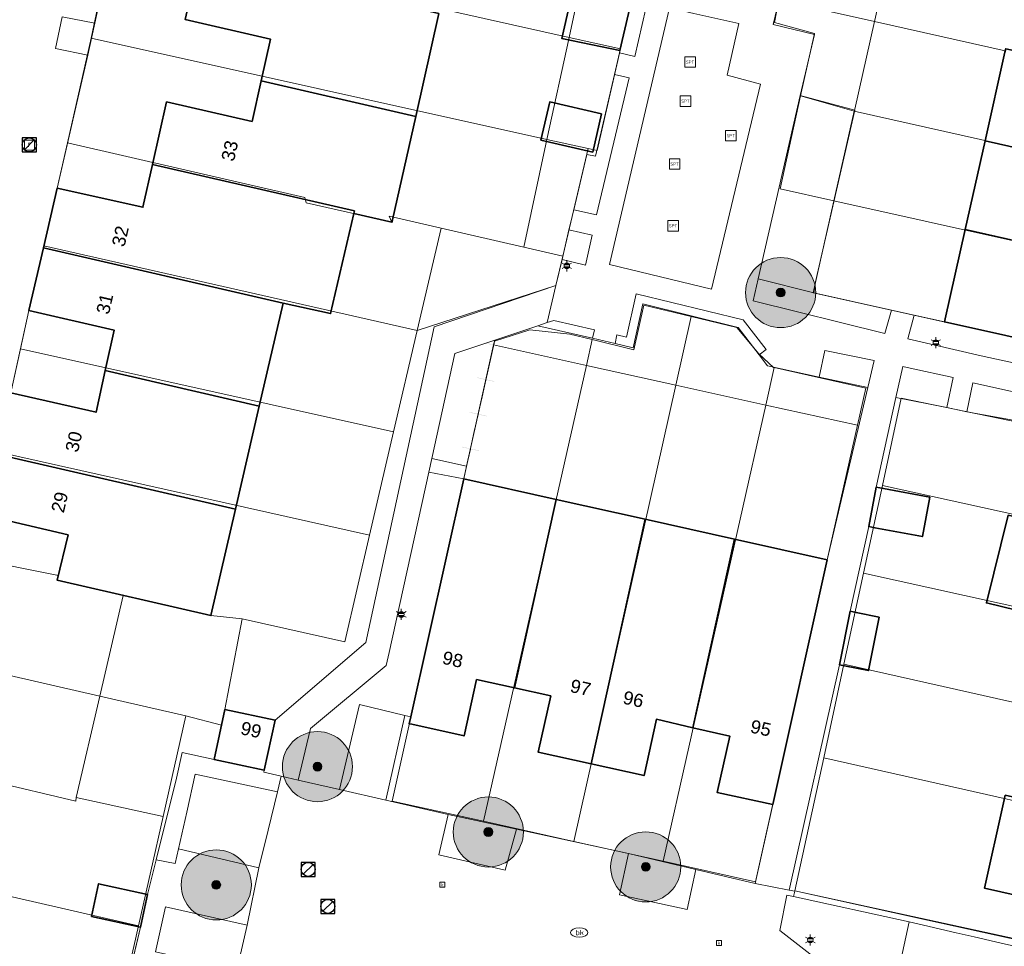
# Model space of a CAD drawing. Header units: metres. Extents: x 163628 to 167676, y 402708 to 405373.
# Tile 286 of 656: x 166472 to 166528, y 404222 to 404275. Entities that reach past the tile are written whole.
import ezdxf
from ezdxf.enums import TextEntityAlignment as Align

# ---------------------------------------------------------------- set-up
doc = ezdxf.new("R2010")
doc.units = ezdxf.units.M
doc.layers.get('0').update_dxf_attribs({"lineweight": 25})
for name, color, linetype, lineweight in [('X-CA190022.004-UO-BGT_Ondergrond$0$GE_107_Schutting_Grens_GEM', 253, 'Continuous', 9), ('X-CA190022.004-UO-BGT_Ondergrond$0$GE_201_SHDHek_Lijn_GEM', 253, 'X-CA190022.004-UO-BGT_Ondergrond$0$Hekwerk', 9), ('X-CA190022.004-UO-BGT_Ondergrond$0$GE_202_SHDMuur30cm_Lijn_GEM', 253, 'Continuous', 9), ('X-CA190022.004-UO-BGT_Ondergrond$0$GE_317_WGDVoetpad_Vlak_GEM', 253, 'Continuous', 9), ('X-CA190022.004-UO-BGT_Ondergrond$0$GE_320_WGDParkeervlak_Vlak_GEM', 253, 'Continuous', 9), ('X-CA190022.004-UO-BGT_Ondergrond$0$GE_323_WGDWoonerf_Vlak_GEM', 253, 'Continuous', 9), ('X-CA190022.004-UO-BGT_Ondergrond$0$GE_366_OWGBerm_groenvoorziening_Vlak_GEM', 253, 'Continuous', 9), ('X-CA190022.004-UO-BGT_Ondergrond$0$GE_401_OTDErf_Vlak_GEM', 253, 'Continuous', 9), ('X-CA190022.004-UO-BGT_Ondergrond$0$GE_413_OTDOpenverharding_tegels_Vlak_GEM', 253, 'Continuous', 9), ('X-CA190022.004-UO-BGT_Ondergrond$0$GE_4502_GBKN_Huisnummer_Lijn_GEM', 7, 'Continuous', 9), ('X-CA190022.004-UO-BGT_Ondergrond$0$GE_477_BTDGroenvoorziening_Vlak_GEM', 253, 'Continuous', 9), ('X-CA190022.004-UO-BGT_Ondergrond$0$GE_482_BTDGroenvoorziening_heesters_Vlak_GEM', 253, 'Continuous', 9), ('X-CA190022.004-UO-BGT_Ondergrond$0$GE_483_BTDGroenvoorziening_bodembedekkers_GEM', 253, 'Continuous', 9), ('X-CA190022.004-UO-BGT_Ondergrond$0$GE_490_WGIBoomspiegel_Inrichtend_Vlak_GEM', 253, 'Continuous', 9), ('X-CA190022.004-UO-BGT_Ondergrond$0$GE_491_VGOHaag_Inrichtend_Vlak_GEM', 253, 'Continuous', 9), ('X-CA190022.004-UO-BGT_Ondergrond$0$GE_601_PNDgrondvlakpand_Vlak_MV_GEM', 34, 'Continuous', 35), ('X-CA190022.004-UO-BGT_Ondergrond$0$GE_861_PALLichtmast_Punt_GEM', 253, 'Continuous', 9), ('X-CA190022.004-UO-BGT_Ondergrond$0$GE_882_PutBrandkraan_Punt_GEM', 253, 'Continuous', 9), ('X-CA190022.004-UO-BGT_Ondergrond$0$GE_885_PutInspectieofRioolput_Punt_GEM', 253, 'Continuous', 9), ('X-CA190022.004-UO-BGT_Ondergrond$0$GE_886_PutKolk_Punt_GEM', 253, 'Continuous', 9), ('X-CA190022.004-UO-BGT_Ondergrond$0$GE_928_STMSpeelvoorziening_Punt_GEM', 253, 'Continuous', 9), ('X-CA190022.004-UO-BGT_Ondergrond$0$N-WE-IE-MEUBILAIR_WEGMEUBILAIR_SPEELTOESTEL-S', 253, 'Continuous', 9), ('X-CA190022.004-UO-BGT_Ondergrond$0$N-WE-RI-PUT_INSPECTIE-S', 253, 'Continuous', 9), ('X-CA190022.004-UO-DWM_Beplanting$0$B-WE-GR-BOOM-S AFKOMSTIG UIT BGT', 252, 'Continuous', 0), ('X-CA190022.004-UO-KAD_Percelen$0$B-WE-KG-GRENS_PERCEEL-GV', 150, 'Continuous', 9), ('X-CA190022.004-UO-WHM_Riolering gemeente_NLCS$0$B-WE-RI-PUT-S', 214, 'Continuous', 15)]:
    doc.layers.add(name, color=color, linetype=linetype, lineweight=lineweight)
doc.layers.add('X-CA190022.004-UO-DWM_Beplanting$0$N-GV-GR-GRAS-A-200', color=7, linetype='Continuous')
doc.styles.add('X-CA190022.004-UO-BGT_Ondergrond$0$BGT_NAR', font='arial.ttf', dxfattribs={"height": 1})
doc.styles.add('X-CA190022.004-UO-BGT_Ondergrond$0$NLCS-ISO', font='NLCS-ISO.ttf')
doc.linetypes.add('X-CA190022.004-UO-BGT_Ondergrond$0$Hekwerk', pattern='A,5,-1.5,[2,dgnlstyle-Veghel.shx,S=0.007937,R=0,X=0,Y=0],-1.5', length=8)

# ---------------------------------------------------------------- blocks, each defined once
blk = doc.blocks.new('X-CA190022.004-UO-BGT_Ondergrond$0$SRI-KOLK-SO')
at = {"color": 0, "linetype": 'ByBlock', "lineweight": 18}
blk.add_lwpolyline([(-1.125, -1.125), (1.125, -1.125), (1.125, 1.125), (-1.125, 1.125)], close=True, dxfattribs=at)
at = {"color": 0, "linetype": 'ByBlock', "lineweight": 18, "style": 'X-CA190022.004-UO-BGT_Ondergrond$0$NLCS-ISO'}
blk.add_text('k', height=1.5, dxfattribs=at).set_placement((0, 0), align=Align.MIDDLE_CENTER)
blk = doc.blocks.new('X-CA190022.004-UO-BGT_Ondergrond$0$IMGEOKolk')
at = {"xscale": 5, "yscale": 5, "zscale": 5}
blk.add_blockref('X-CA190022.004-UO-BGT_Ondergrond$0$SRI-KOLK-SO', (0, 0), dxfattribs=at)
blk = doc.blocks.new('X-CA190022.004-UO-BGT_Ondergrond$0$N-SIE-WEG_LICHTMAST-SO')
h = blk.add_hatch(color=256)
h.paths.add_polyline_path([(1.16, 0.5, 0.658505), (-1.16, 0.5)])
h.paths.add_polyline_path([(-1.16, -0.5, 0.658505), (1.16, -0.5)])
at = {"flags": 128}
for points in [[(-2.19, 1.27), (-1.1, 0.63)], [(-1.16, 0.5), (1.16, 0.5)], [(0, 1.27), (0, 2.53)], [(1.1, 0.63), (2.19, 1.27)], [(-2.19, -1.27), (-1.1, -0.63)], [(-1.16, -0.5), (1.16, -0.5)], [(0, -1.27), (0, -2.53)], [(2.19, -1.27), (1.1, -0.63)]]:
    blk.add_lwpolyline(points, dxfattribs=at)
at = {"ltscale": 0.5}
blk.add_circle((0, 0), 1.27, dxfattribs=at)
at = {"style": 'X-CA190022.004-UO-BGT_Ondergrond$0$NLCS-ISO'}
blk.add_attdef('TYPE', text='', height=1.8, dxfattribs=at).set_placement((0, 2.53), align=Align.BOTTOM_CENTER)
blk = doc.blocks.new('X-CA190022.004-UO-BGT_Ondergrond$0$IMGEOLichtmastpaal')
at = {"xscale": 5, "yscale": 5, "zscale": 5}
blk.add_blockref('X-CA190022.004-UO-BGT_Ondergrond$0$N-SIE-WEG_LICHTMAST-SO', (0, 6.4), dxfattribs=at)
blk = doc.blocks.new('X-CA190022.004-UO-BGT_Ondergrond$0$SRI-PUT_INSPECTIEPUT_RIOOLPUT-SO')
at = {"color": 0, "linetype": 'ByBlock', "lineweight": 18}
blk.add_lwpolyline([(-1.12, -1.12), (1.12, -1.12), (1.12, 1.12), (-1.12, 1.12)], close=True, dxfattribs=at)
at = {"color": 0, "linetype": 'ByBlock', "lineweight": 18, "style": 'X-CA190022.004-UO-BGT_Ondergrond$0$NLCS-ISO'}
blk.add_text('r', height=1.5, dxfattribs=at).set_placement((0, 0.28), align=Align.MIDDLE_CENTER)
blk = doc.blocks.new('X-CA190022.004-UO-BGT_Ondergrond$0$IMGEOInspectierioolput')
at = {"layer": 'X-CA190022.004-UO-BGT_Ondergrond$0$N-WE-RI-PUT_INSPECTIE-S', "xscale": 10, "yscale": 10, "zscale": 10}
blk.add_blockref('X-CA190022.004-UO-BGT_Ondergrond$0$SRI-PUT_INSPECTIEPUT_RIOOLPUT-SO', (0, 0), dxfattribs=at)
blk = doc.blocks.new('X-CA190022.004-UO-BGT_Ondergrond$0$SKL-WATER_BRANDKRAAN_BRANDPUT-SO')
at = {"color": 0, "linetype": 'ByBlock', "lineweight": 18}
blk.add_ellipse((0, 0), major_axis=(2.5, 0), ratio=0.54, dxfattribs=at)
at = {"color": 0, "linetype": 'ByBlock', "lineweight": 18, "style": 'X-CA190022.004-UO-BGT_Ondergrond$0$NLCS-ISO'}
blk.add_text('bk', height=1.5, dxfattribs=at).set_placement((0.16, 0), align=Align.MIDDLE_CENTER)
blk = doc.blocks.new('X-CA190022.004-UO-BGT_Ondergrond$0$IMGEOBrandkraanput')
at = {"xscale": 5, "yscale": 5, "zscale": 5}
blk.add_blockref('X-CA190022.004-UO-BGT_Ondergrond$0$SKL-WATER_BRANDKRAAN_BRANDPUT-SO', (0, 0), dxfattribs=at)
blk = doc.blocks.new('X-CA190022.004-UO-BGT_Ondergrond$0$SIE-WEG_SPEELTOESTEL-SO')
at = {"flags": 128}
blk.add_lwpolyline([(-0.75, -0.75), (0.75, -0.75), (0.75, 0.75), (-0.75, 0.75)], close=True, dxfattribs=at)
at = {"style": 'X-CA190022.004-UO-BGT_Ondergrond$0$NLCS-ISO'}
blk.add_text('SPT', height=0.45, dxfattribs=at).set_placement((0, 0), align=Align.MIDDLE_CENTER)
blk = doc.blocks.new('X-CA190022.004-UO-BGT_Ondergrond$0$IMGEOSpeelvoorziening')
at = {"layer": 'X-CA190022.004-UO-BGT_Ondergrond$0$N-WE-IE-MEUBILAIR_WEGMEUBILAIR_SPEELTOESTEL-S', "xscale": 20, "yscale": 20, "zscale": 20}
blk.add_blockref('X-CA190022.004-UO-BGT_Ondergrond$0$SIE-WEG_SPEELTOESTEL-SO', (0, 0), dxfattribs=at)
blk = doc.blocks.new('X-CA190022.004-UO-WHM_Riolering gemeente_NLCS$0$B-SRI-PUT_BETON-SO')
blk.add_line((-1.41, -1.41), (1.41, 1.41))
at = {"lineweight": -3, "flags": 128}
blk.add_lwpolyline([(2, -2), (2, 2), (-2, 2), (-2, -2)], close=True, dxfattribs=at)
at = {"lineweight": -3}
blk.add_circle((0, 0), 2, dxfattribs=at)
blk = doc.blocks.new('X-CA190022.004-UO-DWM_Beplanting$0$SGR-BOOM_01-SO')
at = {"linetype": 'ByBlock', "lineweight": 18}
h = blk.add_hatch(color=0, dxfattribs=at)
h.dxf.hatch_style = 1
edge = h.paths.add_edge_path()
edge.add_arc((0, 0), 0.25, 0, 360)
at = {"color": 0, "linetype": 'ByBlock', "lineweight": 18}
for radius in [2, 0.25]:
    blk.add_circle((0, 0), radius, dxfattribs=at)
blk = doc.blocks.new('X-CA190022.004-UO-DWM_Beplanting$0$IMGEOBoom')
at = {"transparency": 33554457}
h = blk.add_hatch(color=256, dxfattribs=at)
h.dxf.hatch_style = 1
edge = h.paths.add_edge_path()
edge.add_arc((0, 0), 100, 0, 360)
edge = h.paths.add_edge_path(flags=17)
edge.add_arc((0, 0), 12.5, 0, 360)
h = blk.add_hatch()
h.set_pattern_fill('ANGLE', color=256)
h.set_pattern_definition([(0, (0, 0), (0, 6.985), [5.08, -1.905]), (90, (0, 0), (-6.985, 4e-16), [5.08, -1.905])])
edge = h.paths.add_edge_path(flags=17)
edge.add_arc((0, 0), 12.5, 0, 360)
at = {"layer": 'X-CA190022.004-UO-DWM_Beplanting$0$N-GV-GR-GRAS-A-200'}
h = blk.add_hatch(color=256, dxfattribs=at)
h.dxf.hatch_style = 1
edge = h.paths.add_edge_path(flags=17)
edge.add_arc((0, 0), 12.5, 0, 360)
at = {"xscale": 50, "yscale": 50, "zscale": 50}
blk.add_blockref('X-CA190022.004-UO-DWM_Beplanting$0$SGR-BOOM_01-SO', (0, 0), dxfattribs=at)

msp = doc.modelspace()

# ---------------------------------------------------------------- linework, layer by layer
at = {"layer": 'X-CA190022.004-UO-BGT_Ondergrond$0$GE_107_Schutting_Grens_GEM'}
for p, q in [((166499.122, 404255.148), (166499.34, 404256.124)), ((166499.345, 404256.148), (166499.403, 404256.409)), ((166498.905, 404254.172), (166499.122, 404255.148)), ((166498.682, 404253.171), (166498.899, 404254.147)), ((166498.465, 404252.195), (166498.682, 404253.171)), ((166498.242, 404251.195), (166498.459, 404252.171)), ((166498.025, 404250.219), (166498.242, 404251.195)), ((166497.802, 404249.218), (166498.019, 404250.194)), ((166497.64, 404248.49), (166497.802, 404249.218))]:
    msp.add_line(p, q, dxfattribs=at)
for points in [[(166498.851, 404256.233), (166498.857, 404256.257), (166499.828, 404256.015), (166499.833, 404256.04)], [(166498.411, 404254.256), (166498.417, 404254.28), (166499.388, 404254.039), (166499.393, 404254.063)]]:
    msp.add_solid(points, dxfattribs=at)
at = {"layer": 'X-CA190022.004-UO-BGT_Ondergrond$0$GE_107_Schutting_Grens_GEM', "extrusion": (0, 0, -1)}
for points in [[(-166497.971, 404252.279), (-166497.977, 404252.304), (-166498.947, 404252.062), (-166498.953, 404252.086)], [(-166497.531, 404250.303), (-166497.537, 404250.327), (-166498.507, 404250.085), (-166498.513, 404250.11)]]:
    msp.add_solid(points, dxfattribs=at)
at = {"layer": 'X-CA190022.004-UO-BGT_Ondergrond$0$GE_201_SHDHek_Lijn_GEM'}
for p, q in [((166516.076, 404277.622), (166515.28, 404274.43)), ((166515.28, 404274.43), (166517.65, 404273.86)), ((166517.65, 404273.86), (166516.834, 404270.362)), ((166519.94, 404269.536), (166516.834, 404270.362)), ((166517.691, 404259.732), (166519.94, 404269.536)), ((166507.86, 404258.49), (166507.31, 404255.98)), ((166513.28, 404257.14), (166507.86, 404258.49)), ((166504.979, 404256.515), (166501.86, 404257.23)), ((166514.49, 404255.565), (166513.28, 404257.14)), ((166506.266, 404256.22), (166504.979, 404256.515)), ((166507.31, 404255.98), (166506.266, 404256.22)), ((166514.97, 404254.94), (166514.49, 404255.565)), ((166517.904, 404254.305), (166514.97, 404254.94)), ((166520.681, 404253.705), (166517.904, 404254.305))]:
    msp.add_line(p, q, dxfattribs=at)
at = {"layer": 'X-CA190022.004-UO-BGT_Ondergrond$0$GE_202_SHDMuur30cm_Lijn_GEM'}
for p, q in [((166506.233, 404271.564), (166506.519, 404272.806)), ((166506.519, 404272.806), (166506.549, 404272.938)), ((166505.16, 404266.9), (166506.233, 404271.564)), ((166503.911, 404263.853), (166504.65, 404267.01)), ((166504.65, 404267.01), (166505.16, 404266.9)), ((166503.641, 404262.698), (166503.911, 404263.853)), ((166503.248, 404261.018), (166503.641, 404262.698)), ((166502.9, 404259.53), (166503.248, 404261.018)), ((166495.945, 404257.174), (166502.899, 404259.53)), ((166502.899, 404259.53), (166502.9, 404259.53)), ((166517.597, 404259.109), (166517.691, 404259.732)), ((166522.036, 404258.121), (166517.597, 404259.109)), ((166523.336, 404257.832), (166522.036, 404258.121)), ((166481.587, 404232.873), (166481.258, 404231.409)), ((166483.4, 404232.48), (166481.587, 404232.873)), ((166481.258, 404231.409), (166480.103, 404226.76)), ((166480.103, 404226.76), (166479.61, 404224.777)), ((166477.501, 404215.71), (166479.202, 404222.908))]:
    msp.add_line(p, q, dxfattribs=at)
at = {"layer": 'X-CA190022.004-UO-BGT_Ondergrond$0$GE_317_WGDVoetpad_Vlak_GEM', "flags": 128}
msp.add_lwpolyline([(166487.234, 404231.522), (166487.015, 404230.627), (166482.326, 404231.638), (166481.844, 404229.478), (166481.376, 404227.382), (166481.178, 404226.547), (166480.103, 404226.76), (166481.258, 404231.409), (166481.587, 404232.873), (166483.4, 404232.48), (166486.26, 404231.86), (166486.236, 404231.758), (166487.234, 404231.522)], dxfattribs=at)
at = {"layer": 'X-CA190022.004-UO-BGT_Ondergrond$0$GE_320_WGDParkeervlak_Vlak_GEM', "flags": 128}
for points in [[(166494.278, 404234.997), (166493.189, 404230.153), (166490.561, 404230.757), (166491.695, 404235.61), (166494.278, 404234.997)], [(166487.015, 404230.627), (166486.481, 404228.443), (166485.956, 404226.295), (166481.376, 404227.382), (166481.844, 404229.478), (166482.326, 404231.638), (166487.015, 404230.627)], [(166485.278, 404223.031), (166484.696, 404220.458), (166480.061, 404221.493), (166480.636, 404224.067), (166485.278, 404223.031)], [(166530.646, 404221.459), (166529.626, 404216.704), (166527.185, 404217.241), (166525.693, 404217.569), (166524.623, 404217.804), (166522.473, 404218.277), (166521.989, 404218.392), (166523.049, 404223.206), (166523.535, 404223.099), (166525.728, 404222.593), (166526.749, 404222.358), (166528.283, 404222.004), (166530.646, 404221.459)]]:
    msp.add_lwpolyline(points, dxfattribs=at)
at = {"layer": 'X-CA190022.004-UO-BGT_Ondergrond$0$GE_323_WGDWoonerf_Vlak_GEM', "flags": 128}
for points in [[(166478.97, 404285.46), (166476.604, 404274.503), (166474.744, 404274.855), (166474.365, 404273.052), (166476.205, 404272.666), (166474.45, 404265.08), (166473.666, 404261.68), (166472.84, 404258.1), (166471.81, 404253.41)], [(166484.696, 404220.458), (166485.278, 404223.031), (166485.956, 404226.295), (166486.481, 404228.443), (166487.015, 404230.627), (166487.234, 404231.522), (166488.2, 404231.3), (166490.561, 404230.757), (166493.189, 404230.153), (166496.753, 404229.334), (166496.223, 404227.03), (166500.007, 404226.169), (166500.655, 404228.498), (166507.027, 404227.106), (166506.513, 404224.753), (166510.375, 404223.909), (166510.88, 404226.208), (166514.259, 404225.4), (166516.198, 404225.024), (166516.521, 404224.962), (166516.454, 404224.658), (166516.068, 404224.743), (166515.67, 404222.722), (166520.89, 404218.652)]]:
    msp.add_lwpolyline(points, dxfattribs=at)
at = {"layer": 'X-CA190022.004-UO-BGT_Ondergrond$0$GE_366_OWGBerm_groenvoorziening_Vlak_GEM', "flags": 128}
for points in [[(166499.403, 404256.409), (166497.802, 404249.218), (166495.811, 404249.65), (166497.13, 404255.65), (166499.403, 404256.409)], [(166497.64, 404248.49), (166494.618, 404234.916), (166494.278, 404234.997), (166491.695, 404235.61), (166490.561, 404230.757), (166488.2, 404231.3), (166488.901, 404234.239), (166493.217, 404237.85), (166493.38, 404238.59), (166495.642, 404248.88), (166497.64, 404248.49)], [(166500.655, 404228.498), (166500.007, 404226.169), (166496.223, 404227.03), (166496.753, 404229.334), (166500.655, 404228.498)], [(166480.061, 404221.493), (166484.696, 404220.458), (166484.274, 404218.641), (166479.238, 404215.311), (166477.501, 404215.71), (166479.202, 404222.908), (166479.61, 404224.777), (166480.103, 404226.76), (166481.178, 404226.547), (166481.376, 404227.382), (166485.956, 404226.295), (166485.278, 404223.031), (166480.636, 404224.067), (166480.061, 404221.493)], [(166510.88, 404226.208), (166510.375, 404223.909), (166506.513, 404224.753), (166507.027, 404227.106), (166510.88, 404226.208)], [(166523.049, 404223.206), (166521.989, 404218.392), (166520.89, 404218.652), (166515.67, 404222.722), (166516.068, 404224.743), (166516.454, 404224.658), (166523.049, 404223.206)]]:
    msp.add_lwpolyline(points, dxfattribs=at)
at = {"layer": 'X-CA190022.004-UO-BGT_Ondergrond$0$GE_401_OTDErf_Vlak_GEM', "flags": 128}
for points in [[(166528.505, 404272.839), (166527.37, 404267.783), (166526.235, 404262.727), (166525.089, 404257.623), (166525.05, 404257.45), (166523.336, 404257.832), (166522.036, 404258.121), (166517.597, 404259.109), (166517.691, 404259.732), (166519.94, 404269.536), (166516.834, 404270.362), (166517.65, 404273.86), (166515.28, 404274.43), (166516.076, 404277.622), (166516.081, 404277.642), (166514.63, 404277.996), (166514.869, 404278.98), (166518.337, 404293.465), (166518.69, 404294.94), (166523.56, 404293.83), (166524.013, 404293.727), (166529.098, 404292.568)], [(166481.75, 404274.71), (166486.61, 404273.59), (166486.082, 404271.203), (166485.57, 404268.89), (166480.69, 404270.01), (166479.889, 404266.438), (166479.34, 404263.99), (166474.45, 404265.08), (166476.205, 404272.666), (166476.604, 404274.503), (166478.97, 404285.46), (166483.043, 404284.54), (166488.81, 404283.17), (166488.23, 404280.59), (166483.35, 404281.69), (166482.553, 404278.211), (166481.75, 404274.71)], [(166504.605, 404279.644), (166503.236, 404273.617), (166506.549, 404272.938), (166506.519, 404272.806), (166506.233, 404271.564), (166505.16, 404266.9), (166504.65, 404267.01), (166503.911, 404263.853), (166503.641, 404262.698), (166503.248, 404261.018), (166502.9, 404259.53), (166502.899, 404259.53), (166495.945, 404257.174), (166492.063, 404239.156), (166486.89, 404234.72), (166484.02, 404235.34)], [(166470.19, 404246.44), (166475.07, 404245.29), (166474.46, 404242.71), (166483.22, 404240.69), (166484.621, 404246.766), (166485.977, 404252.647), (166487.333, 404258.527), (166490.04, 404257.929), (166491.363, 404263.63), (166493.54, 404263.14), (166493.572, 404263.282), (166494.898, 404269.17), (166496.225, 404275.058)], [(166502.544, 404270.005), (166505.5, 404269.323), (166504.997, 404267.142), (166502.041, 404267.824), (166502.544, 404270.005)], [(166520.681, 404253.705), (166518.37, 404243.88), (166513.075, 404245.057), (166507.99, 404246.188), (166502.905, 404247.319), (166497.64, 404248.49), (166497.802, 404249.218), (166499.403, 404256.409), (166501.86, 404257.23), (166504.979, 404256.515), (166506.266, 404256.22), (166507.31, 404255.98), (166507.86, 404258.49), (166513.28, 404257.14), (166514.49, 404255.565), (166514.97, 404254.94), (166517.904, 404254.305), (166520.681, 404253.705)], [(166477.7, 404256.98), (166477.193, 404254.673), (166476.67, 404252.29), (166471.81, 404253.41), (166472.84, 404258.1), (166477.7, 404256.98)], [(166529.536, 404222.114), (166524.094, 404223.313), (166516.525, 404224.98), (166516.521, 404224.962), (166516.198, 404225.024), (166519.06, 404237.888), (166519.352, 404237.828), (166520.714, 404237.55), (166521.337, 404240.603), (166520.022, 404240.872), (166519.683, 404240.941), (166520.738, 404245.772), (166521.086, 404245.707), (166523.802, 404245.198), (166524.223, 404247.446), (166521.577, 404247.942), (166521.16, 404248.02), (166522.284, 404253.129), (166525.192, 404252.557), (166526.326, 404252.324), (166529.925, 404251.67)], [(166528.68, 404246.421), (166527.448, 404241.409), (166530.795, 404240.599)], [(166504.91, 404232.224), (166507.92, 404231.56), (166508.63, 404234.77), (166510.701, 404234.294), (166512.81, 404233.81), (166512.1, 404230.59), (166515.26, 404229.9), (166514.259, 404225.4), (166510.88, 404226.208), (166507.027, 404227.106), (166500.655, 404228.498), (166496.753, 404229.334), (166493.189, 404230.153), (166494.278, 404234.997), (166494.618, 404234.916), (166494.53, 404234.52), (166494.686, 404234.485), (166497.66, 404233.82), (166498.37, 404237.04), (166500.533, 404236.564), (166502.6, 404236.11), (166501.89, 404232.89), (166504.91, 404232.224)], [(166484.02, 404235.34), (166483.4, 404232.48), (166481.587, 404232.873), (166481.258, 404231.409), (166480.103, 404226.76), (166479.61, 404224.777), (166476.817, 404225.387), (166476.41, 404223.519), (166479.202, 404222.908), (166477.501, 404215.71)], [(166528.524, 404230.433), (166528.43, 404230.01), (166527.34, 404225.13), (166537.838, 404222.783)]]:
    msp.add_lwpolyline(points, dxfattribs=at)
at = {"layer": 'X-CA190022.004-UO-BGT_Ondergrond$0$GE_413_OTDOpenverharding_tegels_Vlak_GEM', "flags": 128}
for points in [[(166516.076, 404277.622), (166515.28, 404274.43), (166517.65, 404273.86), (166516.834, 404270.362), (166514.438, 404259.914), (166514.148, 404258.651), (166521.661, 404256.788), (166522.036, 404258.121), (166523.336, 404257.832), (166522.962, 404256.488), (166527.151, 404255.516), (166546.867, 404251.239)], [(166522.284, 404253.129), (166521.16, 404248.02), (166520.738, 404245.772), (166519.683, 404240.941), (166519.06, 404237.888), (166516.198, 404225.024), (166514.259, 404225.4), (166515.26, 404229.9), (166518.37, 404243.88), (166520.681, 404253.705), (166521.043, 404255.243), (166518.233, 404255.825), (166517.904, 404254.305), (166514.97, 404254.94), (166514.49, 404255.565), (166514.886, 404255.87), (166513.577, 404257.575), (166507.473, 404259.059), (166506.93, 404256.58), (166506.376, 404256.707), (166506.266, 404256.22), (166504.979, 404256.515), (166505.089, 404257.003), (166502.771, 404257.534), (166502.405, 404257.412), (166502.899, 404259.53), (166502.9, 404259.53), (166503.248, 404261.018), (166504.583, 404260.694), (166504.961, 404262.394), (166503.641, 404262.698), (166503.911, 404263.853), (166505.212, 404263.554), (166507.064, 404271.373), (166506.233, 404271.564), (166506.519, 404272.806), (166507.399, 404272.603), (166508.236, 404276.275)], [(166514.554, 404271.024), (166511.761, 404259.313), (166505.944, 404260.728), (166509.37, 404275.37), (166510.754, 404275.058), (166513.332, 404274.477), (166512.667, 404271.527), (166514.554, 404271.024)], [(166511.761, 404259.313), (166505.944, 404260.728), (166509.37, 404275.37), (166510.754, 404275.058), (166513.332, 404274.477), (166512.667, 404271.527), (166514.554, 404271.024), (166511.761, 404259.313)], [(166495.642, 404248.88), (166493.38, 404238.59), (166493.217, 404237.85), (166488.901, 404234.239), (166488.2, 404231.3), (166487.234, 404231.522), (166486.236, 404231.758), (166486.26, 404231.86), (166486.89, 404234.72), (166492.063, 404239.156), (166495.945, 404257.174), (166502.899, 404259.53), (166502.405, 404257.412), (166501.86, 404257.23), (166499.403, 404256.409), (166497.13, 404255.65), (166495.811, 404249.65), (166495.642, 404248.88)], [(166546.516, 404249.576), (166526.674, 404253.966), (166526.326, 404252.324), (166525.192, 404252.557), (166525.556, 404254.271), (166523.09, 404254.815), (166522.675, 404254.906), (166522.284, 404253.129)], [(166497.802, 404249.218), (166497.64, 404248.49), (166495.642, 404248.88), (166495.811, 404249.65), (166497.802, 404249.218)]]:
    msp.add_lwpolyline(points, dxfattribs=at)
at = {"layer": 'X-CA190022.004-UO-BGT_Ondergrond$0$GE_477_BTDGroenvoorziening_Vlak_GEM', "flags": 128}
for points in [[(166517.597, 404259.109), (166522.036, 404258.121), (166521.661, 404256.788), (166514.148, 404258.651), (166514.438, 404259.914), (166517.597, 404259.109)], [(166513.577, 404257.575), (166514.886, 404255.87), (166514.49, 404255.565), (166513.28, 404257.14), (166507.86, 404258.49), (166507.31, 404255.98), (166506.266, 404256.22), (166506.376, 404256.707), (166506.93, 404256.58), (166507.473, 404259.059), (166513.577, 404257.575)], [(166525.05, 404257.45), (166539.04, 404254.34), (166543.42, 404253.373), (166547.097, 404252.478), (166546.867, 404251.239), (166527.151, 404255.516), (166522.962, 404256.488), (166523.336, 404257.832), (166525.05, 404257.45)], [(166502.771, 404257.534), (166505.089, 404257.003), (166504.979, 404256.515), (166501.86, 404257.23), (166502.405, 404257.412), (166502.771, 404257.534)], [(166530.646, 404221.459), (166528.283, 404222.004), (166526.749, 404222.358), (166525.728, 404222.593), (166523.535, 404223.099), (166523.049, 404223.206), (166516.454, 404224.658), (166516.521, 404224.962), (166516.525, 404224.98), (166524.094, 404223.313), (166529.536, 404222.114)]]:
    msp.add_lwpolyline(points, dxfattribs=at)
at = {"layer": 'X-CA190022.004-UO-BGT_Ondergrond$0$GE_482_BTDGroenvoorziening_heesters_Vlak_GEM', "flags": 128}
for points in [[(166508.236, 404276.275), (166507.399, 404272.603), (166506.519, 404272.806), (166506.549, 404272.938), (166507.32, 404276.29), (166507.448, 404277.293), (166508.236, 404276.275)], [(166507.064, 404271.373), (166505.212, 404263.554), (166503.911, 404263.853), (166504.65, 404267.01), (166505.16, 404266.9), (166506.233, 404271.564), (166507.064, 404271.373)], [(166519.94, 404269.536), (166517.691, 404259.732), (166517.597, 404259.109), (166514.438, 404259.914), (166516.834, 404270.362), (166519.94, 404269.536)], [(166504.961, 404262.394), (166504.583, 404260.694), (166503.248, 404261.018), (166503.641, 404262.698), (166504.961, 404262.394)], [(166521.043, 404255.243), (166520.681, 404253.705), (166517.904, 404254.305), (166518.233, 404255.825), (166521.043, 404255.243)], [(166525.556, 404254.271), (166525.192, 404252.557), (166522.284, 404253.129), (166522.675, 404254.906), (166523.09, 404254.815), (166525.556, 404254.271)], [(166526.674, 404253.966), (166546.516, 404249.576), (166546.187, 404248.018), (166537.41, 404249.97), (166533.102, 404250.928), (166529.925, 404251.67), (166526.326, 404252.324), (166526.674, 404253.966)]]:
    msp.add_lwpolyline(points, dxfattribs=at)
at = {"layer": 'X-CA190022.004-UO-BGT_Ondergrond$0$GE_483_BTDGroenvoorziening_bodembedekkers_GEM', "flags": 128}
msp.add_lwpolyline([(166476.604, 404274.503), (166476.205, 404272.666), (166474.365, 404273.052), (166474.744, 404274.855), (166476.604, 404274.503)], dxfattribs=at)
at = {"layer": 'X-CA190022.004-UO-BGT_Ondergrond$0$GE_490_WGIBoomspiegel_Inrichtend_Vlak_GEM', "flags": 128}
msp.add_lwpolyline([(166476.604, 404274.503), (166476.205, 404272.666), (166474.365, 404273.052), (166474.744, 404274.855), (166476.604, 404274.503)], dxfattribs=at)
at = {"layer": 'X-CA190022.004-UO-BGT_Ondergrond$0$GE_491_VGOHaag_Inrichtend_Vlak_GEM', "flags": 128}
for points in [[(166517.597, 404259.109), (166522.036, 404258.121), (166521.661, 404256.788), (166514.148, 404258.651), (166514.438, 404259.914), (166517.597, 404259.109)], [(166507.86, 404258.49), (166507.31, 404255.98), (166506.266, 404256.22), (166506.376, 404256.707), (166506.93, 404256.58), (166507.473, 404259.059), (166513.577, 404257.575), (166514.886, 404255.87), (166514.49, 404255.565), (166513.28, 404257.14), (166507.86, 404258.49)], [(166525.05, 404257.45), (166539.04, 404254.34), (166543.42, 404253.373), (166547.097, 404252.478), (166546.867, 404251.239), (166527.151, 404255.516), (166522.962, 404256.488), (166523.336, 404257.832), (166525.05, 404257.45)], [(166502.771, 404257.534), (166505.089, 404257.003), (166504.979, 404256.515), (166501.86, 404257.23), (166502.405, 404257.412), (166502.771, 404257.534)], [(166530.646, 404221.459), (166528.283, 404222.004), (166526.749, 404222.358), (166525.728, 404222.593), (166523.535, 404223.099), (166523.049, 404223.206), (166516.454, 404224.658), (166516.521, 404224.962), (166516.525, 404224.98), (166524.094, 404223.313), (166529.536, 404222.114)]]:
    msp.add_lwpolyline(points, dxfattribs=at)
at = {"layer": 'X-CA190022.004-UO-BGT_Ondergrond$0$GE_601_PNDgrondvlakpand_Vlak_MV_GEM', "flags": 128}
for points in [[(166507.32, 404276.29), (166506.549, 404272.938), (166503.236, 404273.617), (166504.605, 404279.644), (166505.94, 404279.34), (166507.458, 404277.37), (166507.448, 404277.293), (166507.32, 404276.29)], [(166496.225, 404275.058), (166494.898, 404269.17), (166486.082, 404271.203), (166486.61, 404273.59), (166481.75, 404274.71), (166482.553, 404278.211), (166496.225, 404275.058)], [(166539.29, 404270.38), (166538.84, 404268.43), (166542.06, 404267.67), (166541.379, 404264.629), (166527.37, 404267.783), (166528.505, 404272.839), (166528.55, 404273.04), (166533.95, 404271.83), (166533.904, 404271.623), (166539.297, 404270.409), (166539.29, 404270.38)], [(166494.898, 404269.17), (166493.572, 404263.282), (166493.54, 404263.14), (166491.363, 404263.63), (166491.399, 404263.783), (166479.889, 404266.438), (166480.69, 404270.01), (166485.57, 404268.89), (166486.082, 404271.203), (166494.898, 404269.17)], [(166505.5, 404269.323), (166504.997, 404267.142), (166502.041, 404267.824), (166502.544, 404270.005), (166505.5, 404269.323)], [(166541.379, 404264.629), (166540.71, 404261.64), (166537.5, 404262.36), (166537.02, 404260.298), (166526.235, 404262.727), (166527.37, 404267.783), (166541.379, 404264.629)], [(166491.363, 404263.63), (166490.04, 404257.929), (166487.333, 404258.527), (166473.666, 404261.68), (166474.45, 404265.08), (166479.34, 404263.99), (166479.889, 404266.438), (166491.399, 404263.783), (166491.363, 404263.63)], [(166537.02, 404260.298), (166536.53, 404258.19), (166539.74, 404257.47), (166539.04, 404254.34), (166525.05, 404257.45), (166525.089, 404257.623), (166526.235, 404262.727), (166537.02, 404260.298)], [(166487.333, 404258.527), (166485.977, 404252.647), (166477.193, 404254.673), (166477.7, 404256.98), (166472.84, 404258.1), (166473.666, 404261.68), (166487.333, 404258.527)], [(166485.977, 404252.647), (166484.621, 404246.766), (166470.996, 404249.908), (166471.81, 404253.41), (166476.67, 404252.29), (166477.193, 404254.673), (166485.977, 404252.647)], [(166484.621, 404246.766), (166483.22, 404240.69), (166474.46, 404242.71), (166475.07, 404245.29), (166470.19, 404246.44), (166470.996, 404249.908), (166484.621, 404246.766)], [(166502.905, 404247.319), (166500.533, 404236.564), (166498.37, 404237.04), (166497.66, 404233.82), (166494.686, 404234.485), (166494.53, 404234.52), (166494.618, 404234.916), (166497.64, 404248.49), (166502.905, 404247.319)], [(166524.223, 404247.446), (166523.802, 404245.198), (166521.086, 404245.707), (166520.738, 404245.772), (166521.16, 404248.02), (166521.577, 404247.942), (166524.223, 404247.446)], [(166507.99, 404246.188), (166504.91, 404232.224), (166501.89, 404232.89), (166502.6, 404236.11), (166500.533, 404236.564), (166502.905, 404247.319), (166507.99, 404246.188)], [(166542.685, 404243.235), (166542.25, 404241.21), (166545.47, 404240.48), (166544.773, 404237.418), (166530.795, 404240.599), (166527.448, 404241.409), (166528.68, 404246.421), (166542.685, 404243.235)], [(166513.075, 404245.057), (166510.701, 404234.294), (166508.63, 404234.77), (166507.92, 404231.56), (166504.91, 404232.224), (166507.99, 404246.188), (166513.075, 404245.057)], [(166518.37, 404243.88), (166515.26, 404229.9), (166512.1, 404230.59), (166512.81, 404233.81), (166510.701, 404234.294), (166513.075, 404245.057), (166518.37, 404243.88)], [(166521.337, 404240.603), (166520.714, 404237.55), (166519.352, 404237.828), (166519.06, 404237.888), (166519.683, 404240.941), (166520.022, 404240.872), (166521.337, 404240.603)], [(166486.89, 404234.72), (166486.26, 404231.86), (166483.4, 404232.48), (166484.02, 404235.34), (166486.89, 404234.72)], [(166539.25, 404227.82), (166538.78, 404225.82), (166542.01, 404225.14), (166541.34, 404222), (166541.203, 404222.031), (166540.701, 404219.569), (166537.361, 404220.706), (166537.838, 404222.783), (166527.34, 404225.13), (166528.43, 404230.01), (166528.524, 404230.433), (166539.288, 404227.984), (166539.25, 404227.82)], [(166479.61, 404224.777), (166479.202, 404222.908), (166476.41, 404223.519), (166476.817, 404225.387), (166479.61, 404224.777)]]:
    msp.add_lwpolyline(points, dxfattribs=at)
at = {"layer": 'X-CA190022.004-UO-KAD_Percelen$0$B-WE-KG-GRENS_PERCEEL-GV', "flags": 128}
for points in [[(166543.423, 404253.366), (166517.57, 404259.112), (166518.754, 404264.353), (166515.685, 404265.04), (166516.843, 404270.347), (166517.639, 404273.913), (166515.371, 404274.533), (166515.6, 404275.833), (166521.07, 404274.597), (166522.149, 404279.368), (166522.23, 404279.728), (166522.636, 404281.523), (166521.209, 404281.843), (166520.05, 404276.766), (166514.769, 404277.982), (166515.935, 404283.025), (166518.69, 404294.94), (166522.893, 404313.287), (166528.116, 404312.108), (166533.13, 404310.976)], [(166471.81, 404253.41), (166472.358, 404255.906), (166472.84, 404258.1), (166473.692, 404261.795), (166474.45, 404265.08), (166475.035, 404267.665), (166476.389, 404273.642), (166477.624, 404279.528)], [(166507.549, 404277.27), (166506.57, 404273.026), (166505.239, 404267.238), (166504.732, 404267.338), (166503.29, 404261.194), (166502.9, 404259.53), (166494.987, 404256.962), (166493.639, 404251.181), (166492.269, 404245.28), (166490.856, 404239.199), (166484.997, 404240.502), (166484.02, 404235.34), (166486.89, 404234.72), (166486.26, 404231.86), (166483.4, 404232.48), (166483.822, 404234.429), (166481.793, 404234.966), (166480.499, 404229.233), (166479.089, 404222.983), (166477.474, 404215.827)]]:
    msp.add_lwpolyline(points, dxfattribs=at)
for points in [[(166504.912, 404279.575), (166497.59, 404281.12), (166488.759, 404283.179), (166478.97, 404285.46), (166477.624, 404279.528), (166503.642, 404273.683)], [(166503.642, 404273.683), (166477.624, 404279.528), (166476.389, 404273.642), (166502.386, 404267.863)], [(166503.642, 404273.683), (166506.57, 404273.026), (166507.549, 404277.27), (166505.94, 404279.34), (166504.912, 404279.575)], [(166521.07, 404274.597), (166528.522, 404272.913), (166528.55, 404273.04), (166533.95, 404271.83), (166533.922, 404271.703), (166539.319, 404270.507), (166539.29, 404270.38), (166546.893, 404268.634), (166550.272, 404267.914), (166551.475, 404273.121), (166549.069, 404273.665), (166522.23, 404279.728), (166522.149, 404279.368)], [(166519.912, 404269.475), (166519.939, 404269.593), (166521.07, 404274.597), (166515.6, 404275.833), (166515.371, 404274.533), (166517.639, 404273.913), (166516.843, 404270.347)], [(166521.07, 404274.597), (166519.939, 404269.593), (166519.912, 404269.475), (166545.765, 404263.672), (166546.893, 404268.634), (166539.29, 404270.38), (166539.319, 404270.507), (166533.922, 404271.703), (166533.95, 404271.83), (166528.55, 404273.04), (166528.522, 404272.913)], [(166502.386, 404267.863), (166476.389, 404273.642), (166475.035, 404267.665), (166488.57, 404264.551), (166488.65, 404264.24), (166493.54, 404263.14), (166493.389, 404263.481), (166496.351, 404262.797), (166501.059, 404261.709)], [(166503.642, 404273.683), (166502.386, 404267.863), (166504.732, 404267.338), (166505.239, 404267.238), (166506.57, 404273.026)], [(166516.843, 404270.347), (166515.685, 404265.04), (166518.754, 404264.353), (166519.912, 404269.475)], [(166519.912, 404269.475), (166518.754, 404264.353), (166544.611, 404258.592), (166545.765, 404263.672)], [(166502.386, 404267.863), (166501.059, 404261.709), (166503.29, 404261.194), (166504.732, 404267.338)], [(166496.351, 404262.797), (166493.389, 404263.481), (166493.54, 404263.14), (166488.65, 404264.24), (166488.57, 404264.551), (166475.035, 404267.665), (166474.45, 404265.08), (166473.692, 404261.795), (166494.987, 404256.962)], [(166544.611, 404258.592), (166518.754, 404264.353), (166517.57, 404259.112), (166543.423, 404253.366)], [(166501.059, 404261.709), (166496.351, 404262.797), (166494.987, 404256.962), (166502.9, 404259.53), (166503.29, 404261.194)], [(166473.692, 404261.795), (166472.84, 404258.1), (166472.358, 404255.906), (166493.639, 404251.181), (166494.987, 404256.962)], [(166498.76, 404228.949), (166493.548, 404230.108), (166499.344, 404256.143), (166499.391, 404256.352), (166501.412, 404257.005), (166503.68, 404256.749), (166504.962, 404256.438), (166507.344, 404255.86), (166507.906, 404258.406), (166510.6, 404257.76), (166513.21, 404257.134), (166514.46, 404255.62), (166515.301, 404254.852), (166515.349, 404254.841), (166520.562, 404253.677), (166520.094, 404251.562), (166518.37, 404243.88), (166514.281, 404225.498), (166509.009, 404226.67), (166503.921, 404227.801)], [(166509.726, 404253.839), (166510.6, 404257.76), (166507.906, 404258.406), (166507.344, 404255.86), (166504.962, 404256.438), (166504.631, 404254.97)], [(166514.867, 404252.698), (166515.349, 404254.841), (166515.301, 404254.852), (166514.46, 404255.62), (166513.21, 404257.134), (166510.6, 404257.76), (166509.726, 404253.839)], [(166504.631, 404254.97), (166504.962, 404256.438), (166503.68, 404256.749), (166501.412, 404257.005), (166499.391, 404256.352), (166499.344, 404256.143)], [(166499.344, 404256.143), (166493.548, 404230.108), (166498.76, 404228.949), (166504.631, 404254.97)], [(166493.639, 404251.181), (166472.358, 404255.906), (166471.81, 404253.41), (166471.025, 404250.034), (166492.269, 404245.28)], [(166504.631, 404254.97), (166498.76, 404228.949), (166503.921, 404227.801), (166509.726, 404253.839)], [(166515.349, 404254.841), (166514.867, 404252.698), (166520.094, 404251.562), (166520.562, 404253.677)], [(166509.726, 404253.839), (166503.921, 404227.801), (166509.009, 404226.67), (166514.867, 404252.698)], [(166514.867, 404252.698), (166509.009, 404226.67), (166514.281, 404225.498), (166518.37, 404243.88), (166520.094, 404251.562)], [(166516.523, 404224.973), (166518.166, 404232.582), (166519.316, 404237.91), (166520.438, 404243.107), (166521.519, 404248.114), (166522.594, 404253.092), (166533.102, 404250.928), (166547.12, 404247.81), (166551.505, 404246.786), (166550.377, 404241.77), (166549.244, 404236.736), (166548.055, 404231.453), (166546.896, 404226.301), (166545.197, 404218.751)], [(166521.519, 404248.114), (166550.377, 404241.77), (166551.505, 404246.786), (166547.12, 404247.81), (166533.102, 404250.928), (166522.594, 404253.092)], [(166484.997, 404240.502), (166490.856, 404239.199), (166492.269, 404245.28), (166471.025, 404250.034), (166470.19, 404246.44), (166469.676, 404244.169), (166469.672, 404243.942), (166474.521, 404242.97), (166474.46, 404242.71), (166478.219, 404241.843), (166483.22, 404240.69)], [(166478.219, 404241.843), (166474.46, 404242.71), (166474.521, 404242.97), (166469.672, 404243.942), (166469.676, 404244.169), (166468.696, 404244.297), (166450.628, 404248.384), (166449.386, 404242.41), (166476.879, 404236.095)], [(166520.438, 404243.107), (166549.244, 404236.736), (166550.377, 404241.77), (166521.519, 404248.114)], [(166520.438, 404243.107), (166519.316, 404237.91), (166548.055, 404231.453), (166549.244, 404236.736)], [(166475.527, 404230.301), (166476.879, 404236.095), (166449.386, 404242.41), (166448.112, 404236.279), (166453.481, 404234.966), (166457.183, 404234.194), (166457.159, 404234.394), (166465.708, 404232.352), (166465.788, 404232.627), (166470.834, 404231.373), (166470.684, 404231.246), (166475.512, 404230.096)], [(166483.822, 404234.429), (166484.02, 404235.34), (166484.997, 404240.502), (166483.22, 404240.69), (166478.219, 404241.843), (166476.879, 404236.095), (166481.793, 404234.966)], [(166548.055, 404231.453), (166519.316, 404237.91), (166518.166, 404232.582), (166539.25, 404227.82), (166542.48, 404227.12), (166546.896, 404226.301)], [(166476.879, 404236.095), (166475.527, 404230.301), (166480.499, 404229.233), (166481.793, 404234.966)], [(166483.822, 404234.429), (166483.4, 404232.48), (166486.26, 404231.86), (166486.89, 404234.72), (166484.02, 404235.34)], [(166475.527, 404230.301), (166475.512, 404230.096), (166470.684, 404231.246), (166470.834, 404231.373), (166465.788, 404232.627), (166465.708, 404232.352), (166457.159, 404234.394), (166457.183, 404234.194), (166453.481, 404234.966), (166451.988, 404229.206), (166479.089, 404222.983), (166480.499, 404229.233)], [(166546.896, 404226.301), (166542.48, 404227.12), (166539.25, 404227.82), (166518.166, 404232.582), (166516.523, 404224.973), (166545.197, 404218.751)], [(166451.988, 404229.206), (166450.258, 404222.028), (166477.474, 404215.827), (166479.089, 404222.983)]]:
    msp.add_lwpolyline(points, close=True, dxfattribs=at)

# ---------------------------------------------------------------- block references
at = {"layer": 'X-CA190022.004-UO-BGT_Ondergrond$0$GE_861_PALLichtmast_Punt_GEM', "xscale": 0.025, "yscale": 0.025, "zscale": 0.025}
for p in [(166503.517, 404260.489), (166524.562, 404256.108), (166494.075, 404240.596), (166517.401, 404222.019)]:
    msp.add_blockref('X-CA190022.004-UO-BGT_Ondergrond$0$IMGEOLichtmastpaal', p, dxfattribs=at)
at = {"layer": 'X-CA190022.004-UO-BGT_Ondergrond$0$GE_882_PutBrandkraan_Punt_GEM', "xscale": 0.04, "yscale": 0.04, "zscale": 0.02}
msp.add_blockref('X-CA190022.004-UO-BGT_Ondergrond$0$IMGEOBrandkraanput', (166504.224, 404222.601), dxfattribs=at)
at = {"layer": 'X-CA190022.004-UO-BGT_Ondergrond$0$GE_885_PutInspectieofRioolput_Punt_GEM', "xscale": 0.025, "yscale": 0.025, "zscale": 0.025}
msp.add_blockref('X-CA190022.004-UO-BGT_Ondergrond$0$IMGEOInspectierioolput', (166472.872, 404267.541), dxfattribs=at)
at = {"layer": 'X-CA190022.004-UO-BGT_Ondergrond$0$GE_886_PutKolk_Punt_GEM', "xscale": 0.025, "yscale": 0.025, "zscale": 0.025}
for p in [(166496.413, 404225.327), (166512.195, 404222)]:
    msp.add_blockref('X-CA190022.004-UO-BGT_Ondergrond$0$IMGEOKolk', p, dxfattribs=at)
at = {"layer": 'X-CA190022.004-UO-BGT_Ondergrond$0$GE_928_STMSpeelvoorziening_Punt_GEM', "xscale": 0.02, "yscale": 0.02, "zscale": 0.02}
for p in [(166510.548, 404272.281), (166510.284, 404270.048), (166512.87, 404268.079), (166509.666, 404266.462), (166509.578, 404262.936)]:
    msp.add_blockref('X-CA190022.004-UO-BGT_Ondergrond$0$IMGEOSpeelvoorziening', p, dxfattribs=at)
at = {"layer": 'X-CA190022.004-UO-DWM_Beplanting$0$B-WE-GR-BOOM-S AFKOMSTIG UIT BGT', "xscale": 0.02, "yscale": 0.02, "zscale": 0.02}
for p in [(166515.712, 404259.122), (166489.295, 404232.07), (166499.041, 404228.34), (166508.017, 404226.35), (166483.526, 404225.32)]:
    msp.add_blockref('X-CA190022.004-UO-DWM_Beplanting$0$IMGEOBoom', p, dxfattribs=at)
at = {"layer": 'X-CA190022.004-UO-WHM_Riolering gemeente_NLCS$0$B-WE-RI-PUT-S', "xscale": 0.2, "yscale": 0.2, "zscale": 0.2}
for p in [(166472.864, 404267.552), (166488.768, 404226.208), (166489.888, 404224.096)]:
    msp.add_blockref('X-CA190022.004-UO-WHM_Riolering gemeente_NLCS$0$B-SRI-PUT_BETON-SO', p, dxfattribs=at)

# ---------------------------------------------------------------- texts
at = {"layer": 'X-CA190022.004-UO-BGT_Ondergrond$0$GE_4502_GBKN_Huisnummer_Lijn_GEM', "style": 'X-CA190022.004-UO-BGT_Ondergrond$0$BGT_NAR'}
for s, rotation, p in [('33', 77.3, (166484.29, 404267.216)), ('32', 77, (166478.052, 404262.343)), ('31', 77, (166477.163, 404258.489)), ('30', 76.9, (166475.397, 404250.618)), ('29', 76.9, (166474.593, 404247.162)), ('98', 347.4, (166497.014, 404238.192)), ('97', 347.6, (166504.306, 404236.582)), ('96', 347.6, (166507.315, 404235.918)), ('99', 347.7, (166485.51, 404234.171)), ('95', 347.7, (166514.582, 404234.27))]:
    msp.add_text(s, height=0.75, rotation=rotation, dxfattribs=at).set_placement(p, align=Align.MIDDLE_CENTER)

doc.saveas('drawing.dxf')
